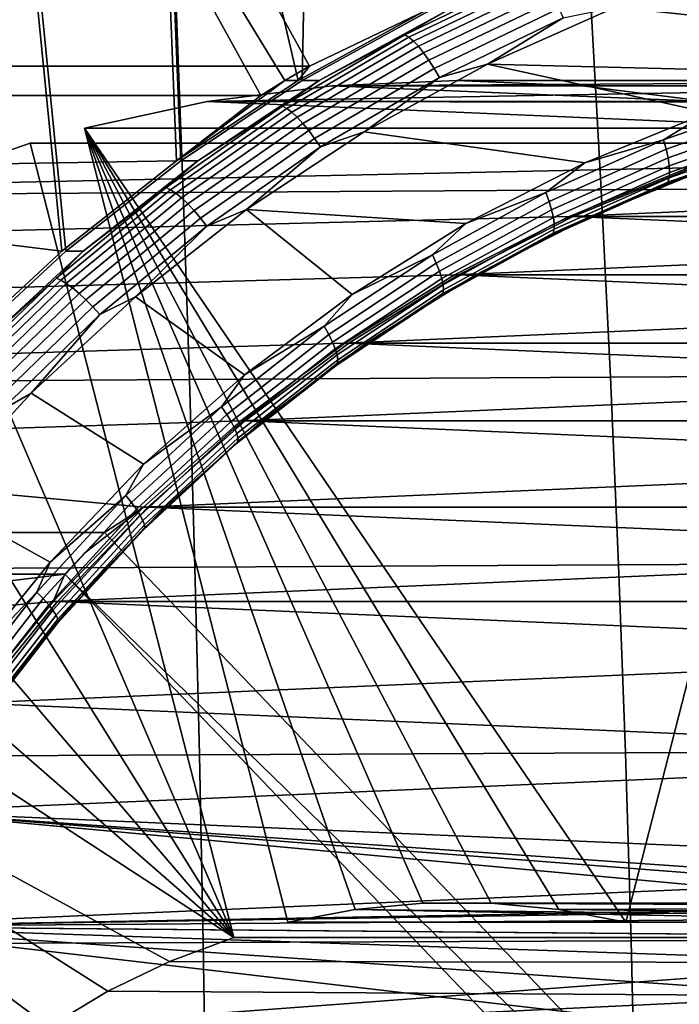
# Model space of a CAD drawing. Header units: metres. Extents: x -25 to 132, y -25 to 25.
# Tile 253 of 278: x 113.85 to 116.1, y 2.35 to 5.71. Entities that reach past the tile are written whole.
import ezdxf

# ---------------------------------------------------------------- set-up
doc = ezdxf.new("R2010")
doc.units = ezdxf.units.M
doc.layers.add('solid_12_061_071_XXX', color=7, linetype='CONTINUOUS')

msp = doc.modelspace()

# ---------------------------------------------------------------- linework, layer by layer
at = {"layer": 'solid_12_061_071_XXX'}
for points in [[(115.231308, 5.7369, 76.703476), (114.847404, 7.958972, 76.586105), (114.286942, 7.703272, 76.414757), (114.798309, 5.499261, 76.571098)], [(114.812355, 5.499261, 76.525154), (114.399048, 5.225958, 76.398788), (114.300995, 7.703272, 76.368813), (114.861458, 7.958972, 76.540161)], [(115.245354, 5.7369, 76.657532), (114.812355, 5.499261, 76.525154), (114.861458, 7.958972, 76.540161)], [(114.384995, 5.225958, 76.444733), (114.286942, 7.703272, 76.414757), (113.746368, 7.404517, 76.249489), (113.994019, 4.918732, 76.325203)], [(114.399048, 5.225958, 76.398788), (114.008064, 4.918732, 76.279259), (113.760422, 7.404517, 76.203545), (114.300995, 7.703272, 76.368813)], [(114.798309, 5.499261, 76.571098), (114.286942, 7.703272, 76.414757), (114.384995, 5.225958, 76.444733)], [(112.386497, 5.548579, 84.757332), (114.837074, 5.548579, 76.741852), (113.785042, 7.454011, 76.420212), (111.334465, 7.454011, 84.435692)], [(114.753876, 5.499261, 76.716415), (113.619408, 7.354011, 76.369568), (113.785042, 7.454011, 76.420212), (114.837074, 5.548579, 76.741852)], [(113.994019, 4.918732, 76.325203), (113.746368, 7.404517, 76.249489), (113.228661, 7.064354, 76.091209), (113.627968, 4.579625, 76.213287)], [(114.008064, 4.918732, 76.279259), (113.642021, 4.579625, 76.167343), (113.760422, 7.404517, 76.203545)], [(114.67144, 5.448579, 76.691208), (112.220856, 5.448579, 84.706688), (111.168823, 7.354011, 84.385048), (113.619408, 7.354011, 76.369568)], [(114.67144, 5.448579, 76.691208), (113.619408, 7.354011, 76.369568), (114.753876, 5.499261, 76.716415)], [(116.328568, 5.906962, 76.570427), (120.052048, 5.74997, 77.708809), (117.965569, 5.7, 77.070908), (115.879089, 5.74997, 76.433014)], [(115.161697, 5.655184, 76.386505), (115.594505, 5.863828, 76.518822), (115.607666, 5.855481, 76.487602), (115.175476, 5.647134, 76.355469)], [(115.303848, 5.73691, 76.466278), (115.594505, 5.863828, 76.518822), (115.161697, 5.655184, 76.386505)], [(115.175476, 5.647134, 76.355469), (115.607666, 5.855481, 76.487602), (115.622307, 5.841847, 76.459007), (115.191124, 5.633986, 76.327187)], [(115.191124, 5.633986, 76.327187), (115.622307, 5.841847, 76.459007), (115.637993, 5.823343, 76.433922), (115.208176, 5.61614, 76.302513)], [(115.208176, 5.61614, 76.302513), (115.637993, 5.823343, 76.433922), (115.654243, 5.800532, 76.413101), (115.226105, 5.594141, 76.282211)], [(115.226105, 5.594141, 76.282211), (115.654243, 5.800532, 76.413101), (115.670555, 5.774107, 76.397179), (115.24437, 5.568656, 76.266884)], [(115.24437, 5.568656, 76.266884), (115.670555, 5.774107, 76.397179), (115.68644, 5.744874, 76.38665), (115.262413, 5.540463, 76.257011)], [(115.795578, 5.764252, 100.078537), (115.83123, 5.127372, 100.121819), (117.257919, 5.135704, 100.437744), (117.210533, 5.772832, 100.393669)], [(112.386497, 5.548579, 84.757332), (112.802116, 5.769053, 84.884392), (115.231308, 5.7369, 76.703476), (114.837074, 5.548579, 76.741852)], [(112.974258, 5.74486, 99.418259), (112.986328, 5.108708, 99.458931), (114.407341, 5.118069, 99.795555), (114.383469, 5.754587, 99.753418)], [(114.383469, 5.754587, 99.753418), (114.407341, 5.118069, 99.795555), (115.83123, 5.127372, 100.121819), (115.795578, 5.764252, 100.078537)], [(114.837074, 5.548579, 76.741852), (115.231308, 5.7369, 76.703476), (114.798309, 5.499261, 76.571098)], [(114.812355, 5.499261, 76.525154), (115.245354, 5.7369, 76.657532), (115.303848, 5.73691, 76.466278), (114.870827, 5.499261, 76.333893)], [(114.870827, 5.499261, 76.333893), (115.303848, 5.73691, 76.466278), (115.161697, 5.655184, 76.386505)], [(115.262413, 5.540463, 76.257011), (115.68644, 5.744874, 76.38665), (115.701408, 5.713723, 76.381821), (115.279678, 5.51042, 76.252884)], [(115.879089, 5.74997, 76.433014), (117.067947, 5.622183, 76.796478), (116.626801, 5.52541, 76.661606), (115.443169, 5.555653, 76.299736)], [(115.701408, 5.713723, 76.381821), (115.879089, 5.74997, 76.433014), (115.443169, 5.555653, 76.299736)], [(115.879089, 5.74997, 76.433014), (117.965569, 5.7, 77.070908), (117.515244, 5.680514, 76.933235)], [(115.879089, 5.74997, 76.433014), (117.515244, 5.680514, 76.933235), (117.067947, 5.622183, 76.796478)], [(115.279678, 5.51042, 76.252884), (115.701408, 5.713723, 76.381821), (115.443169, 5.555653, 76.299736)], [(114.74588, 5.411674, 76.259377), (115.161697, 5.655184, 76.386505), (115.175476, 5.647134, 76.355469), (114.760246, 5.403971, 76.228516)], [(114.870827, 5.499261, 76.333893), (115.161697, 5.655184, 76.386505), (114.74588, 5.411674, 76.259377)], [(114.760246, 5.403971, 76.228516), (115.175476, 5.647134, 76.355469), (115.191124, 5.633986, 76.327187), (114.776863, 5.391389, 76.200531)], [(114.776863, 5.391389, 76.200531), (115.191124, 5.633986, 76.327187), (115.208176, 5.61614, 76.302513), (114.795227, 5.374311, 76.176262)], [(114.795227, 5.374311, 76.176262), (115.208176, 5.61614, 76.302513), (115.226105, 5.594141, 76.282211), (114.814774, 5.353259, 76.156448)], [(114.814774, 5.353259, 76.156448), (115.226105, 5.594141, 76.282211), (115.24437, 5.568656, 76.266884), (114.834915, 5.328872, 76.141701)], [(114.753876, 5.499261, 76.716415), (114.837074, 5.548579, 76.741852), (114.798309, 5.499261, 76.571098)], [(114.834915, 5.328872, 76.141701), (115.24437, 5.568656, 76.266884), (115.262413, 5.540463, 76.257011), (114.855026, 5.301893, 76.132462)], [(114.855026, 5.301893, 76.132462), (115.262413, 5.540463, 76.257011), (115.279678, 5.51042, 76.252884), (114.874504, 5.273144, 76.129013)], [(115.443169, 5.555653, 76.299736), (116.194855, 5.390872, 76.529549), (115.774994, 5.219466, 76.401184), (115.023674, 5.325294, 76.171478)], [(115.279678, 5.51042, 76.252884), (115.443169, 5.555653, 76.299736), (115.023674, 5.325294, 76.171478)], [(115.443169, 5.555653, 76.299736), (116.626801, 5.52541, 76.661606), (116.194855, 5.390872, 76.529549)], [(114.874504, 5.273144, 76.129013), (115.279678, 5.51042, 76.252884), (115.023674, 5.325294, 76.171478)], [(114.753876, 5.499261, 76.716415), (114.798309, 5.499261, 76.571098), (114.384995, 5.225958, 76.444733)], [(114.67144, 5.448579, 76.691208), (114.753876, 5.499261, 76.716415), (114.384995, 5.225958, 76.444733)], [(114.399048, 5.225958, 76.398788), (114.812355, 5.499261, 76.525154), (114.870827, 5.499261, 76.333893), (114.457504, 5.225947, 76.207527)], [(114.457504, 5.225947, 76.207527), (114.870827, 5.499261, 76.333893), (114.74588, 5.411674, 76.259377)], [(117.834572, 5.499998, 77.499374), (114.912949, 5.481876, 85.529739), (114.489082, 5.427619, 85.400154), (117.400215, 5.481212, 77.366577)], [(116.190056, 5.427619, 85.920197), (114.489082, 5.427619, 85.400154), (114.912949, 5.481876, 85.529739)], [(116.968872, 5.424989, 77.234703), (117.400215, 5.481212, 77.366577), (114.489082, 5.427619, 85.400154)], [(115.76619, 5.481876, 85.790604), (114.912949, 5.481876, 85.529739), (115.339569, 5.5, 85.660172)], [(117.834572, 5.499998, 77.499374), (115.339569, 5.5, 85.660172), (114.912949, 5.481876, 85.529739)], [(116.190056, 5.427619, 85.920197), (114.912949, 5.481876, 85.529739), (115.76619, 5.481876, 85.790604)], [(117.834572, 5.499998, 77.499374), (118.268936, 5.481212, 77.632172), (115.76619, 5.481876, 85.790604), (115.339569, 5.5, 85.660172)], [(118.700272, 5.424989, 77.764046), (116.190056, 5.427619, 85.920197), (115.76619, 5.481876, 85.790604), (118.268936, 5.481212, 77.632172)], [(111.830444, 5.182423, 84.587326), (112.220856, 5.448579, 84.706688), (114.67144, 5.448579, 76.691208), (114.384995, 5.225958, 76.444733)], [(116.194855, 5.390872, 76.529549), (116.457375, 5.441595, 76.612984), (116.043533, 5.29712, 76.486458)], [(116.463699, 5.409218, 76.624367), (116.052322, 5.265603, 76.498596), (116.043533, 5.29712, 76.486458), (116.457375, 5.441595, 76.612984)], [(114.489082, 5.427619, 85.400154), (114.070862, 5.337596, 85.272293), (116.521439, 5.337596, 77.256813), (116.968872, 5.424989, 77.234703)], [(115.915016, 2.632092, 85.836105), (114.070862, 5.337596, 85.272293), (114.489082, 5.427619, 85.400154), (116.608276, 5.337596, 86.048058)], [(114.349609, 5.1348, 76.138222), (114.74588, 5.411674, 76.259377), (114.760246, 5.403971, 76.228516), (114.364548, 5.127491, 76.107544)], [(114.457504, 5.225947, 76.207527), (114.74588, 5.411674, 76.259377), (114.349609, 5.1348, 76.138222)], [(114.364548, 5.127491, 76.107544), (114.760246, 5.403971, 76.228516), (114.776863, 5.391389, 76.200531), (114.382088, 5.115552, 76.079834)], [(116.608276, 5.337596, 86.048058), (114.489082, 5.427619, 85.400154), (116.190056, 5.427619, 85.920197)], [(116.467804, 5.378843, 76.641052), (116.058731, 5.236034, 76.515984), (116.052322, 5.265603, 76.498596), (116.463699, 5.409218, 76.624367)], [(114.382088, 5.115552, 76.079834), (114.776863, 5.391389, 76.200531), (114.795227, 5.374311, 76.176262), (114.401695, 5.099349, 76.055946)], [(114.401695, 5.099349, 76.055946), (114.795227, 5.374311, 76.176262), (114.814774, 5.353259, 76.156448), (114.422791, 5.079373, 76.036606)], [(115.774994, 5.219466, 76.401184), (116.194855, 5.390872, 76.529549), (116.043533, 5.29712, 76.486458)], [(116.469551, 5.351394, 76.662529), (116.062561, 5.209314, 76.538101), (116.058731, 5.236034, 76.515984), (116.467804, 5.378843, 76.641052)], [(114.764122, 2.632092, 85.484245), (117.214699, 2.632092, 77.468765), (116.521439, 5.337596, 77.256813), (114.070862, 5.337596, 85.272293)], [(115.686722, 2.675484, 85.766312), (114.070862, 5.337596, 85.272293), (115.915016, 2.632092, 85.836105)], [(115.455605, 2.69727, 85.695648), (114.070862, 5.337596, 85.272293), (115.686722, 2.675484, 85.766312)], [(115.223534, 2.69727, 85.624702), (114.070862, 5.337596, 85.272293), (115.455605, 2.69727, 85.695648)], [(114.992416, 2.675484, 85.554039), (114.070862, 5.337596, 85.272293), (115.223534, 2.69727, 85.624702)], [(114.764122, 2.632092, 85.484245), (114.070862, 5.337596, 85.272293), (114.992416, 2.675484, 85.554039)], [(114.422791, 5.079373, 76.036606), (114.814774, 5.353259, 76.156448), (114.834915, 5.328872, 76.141701), (114.44471, 5.056234, 76.0224)], [(118.365593, 2.632092, 77.820625), (115.915016, 2.632092, 85.836105), (116.608276, 5.337596, 86.048058), (119.058853, 5.337596, 78.032578)], [(116.468895, 5.327707, 76.688148), (116.063705, 5.186256, 76.56427), (116.062561, 5.209314, 76.538101), (116.469551, 5.351394, 76.662529)], [(114.44471, 5.056234, 76.0224), (114.834915, 5.328872, 76.141701), (114.855026, 5.301893, 76.132462), (114.466797, 5.030635, 76.013763)], [(114.466797, 5.030635, 76.013763), (114.855026, 5.301893, 76.132462), (114.874504, 5.273144, 76.129013), (114.48838, 5.003356, 76.010963)], [(115.023674, 5.325294, 76.171478), (115.774994, 5.219466, 76.401184), (115.370079, 5.012356, 76.27739), (114.62326, 5.060366, 76.049065)], [(114.874504, 5.273144, 76.129013), (115.023674, 5.325294, 76.171478), (114.62326, 5.060366, 76.049065)], [(116.46051, 5.294366, 76.748581), (116.057861, 5.1538, 76.625481), (116.062126, 5.167562, 76.593697), (116.465851, 5.308503, 76.717125)], [(116.465851, 5.308503, 76.717125), (116.062126, 5.167562, 76.593697), (116.063705, 5.186256, 76.56427), (116.468895, 5.327707, 76.688148)], [(116.126747, 5.201988, 76.977242), (116.336693, 5.285832, 77.200325), (113.886116, 5.285832, 85.215813), (113.480896, 5.145135, 85.091919)], [(114.579376, 2.580328, 85.427757), (113.480896, 5.145135, 85.091919), (113.886116, 5.285832, 85.215813)], [(117.029953, 2.580328, 77.412277), (114.579376, 2.580328, 85.427757), (113.886116, 5.285832, 85.215813), (116.336693, 5.285832, 77.200325)], [(114.48838, 5.003356, 76.010963), (114.874504, 5.273144, 76.129013), (114.62326, 5.060366, 76.049065)], [(115.774994, 5.219466, 76.401184), (116.043533, 5.29712, 76.486458), (115.642143, 5.118291, 76.363747)], [(116.052322, 5.265603, 76.498596), (115.65332, 5.087838, 76.37661), (115.642143, 5.118291, 76.363747), (116.043533, 5.29712, 76.486458)], [(116.453049, 5.285728, 76.781563), (116.051056, 5.145391, 76.658661), (116.057861, 5.1538, 76.625481), (116.46051, 5.294366, 76.748581)], [(116.19928, 5.201995, 76.740044), (116.051056, 5.145391, 76.658661), (116.453049, 5.285728, 76.781563)], [(116.058731, 5.236034, 76.515984), (115.661972, 5.059268, 76.394684), (115.65332, 5.087838, 76.37661), (116.052322, 5.265603, 76.498596)], [(116.062561, 5.209314, 76.538101), (115.667831, 5.03345, 76.417419), (115.661972, 5.059268, 76.394684), (116.058731, 5.236034, 76.515984)], [(111.830444, 5.182423, 84.587326), (114.384995, 5.225958, 76.444733), (113.994019, 4.918732, 76.325203)], [(116.126747, 5.201988, 76.977242), (113.480896, 5.145135, 85.091919), (113.087891, 4.970515, 84.971764), (115.721779, 5.036749, 76.853432)], [(114.008064, 4.918732, 76.279259), (114.399048, 5.225958, 76.398788), (114.457504, 5.225947, 76.207527), (114.066551, 4.918742, 76.087997)], [(114.066551, 4.918742, 76.087997), (114.457504, 5.225947, 76.207527), (114.349609, 5.1348, 76.138222)], [(115.370079, 5.012356, 76.27739), (115.774994, 5.219466, 76.401184), (115.642143, 5.118291, 76.363747)], [(116.063705, 5.186256, 76.56427), (115.670723, 5.01117, 76.444122), (115.667831, 5.03345, 76.417419), (116.062561, 5.209314, 76.538101)], [(115.721779, 5.036749, 76.853432), (119.947372, 5.036749, 78.145325), (119.542404, 5.201988, 78.021515)], [(115.721779, 5.036749, 76.853432), (119.542404, 5.201988, 78.021515), (116.126747, 5.201988, 76.977242)], [(116.140793, 5.201988, 76.931297), (115.735825, 5.036749, 76.807487), (115.794312, 5.036753, 76.616226), (116.19928, 5.201995, 76.740044)], [(115.735825, 5.036749, 76.807487), (116.140793, 5.201988, 76.931297), (119.961418, 5.036749, 78.09938)], [(116.19928, 5.201995, 76.740044), (115.794312, 5.036753, 76.616226), (116.051056, 5.145391, 76.658661)], [(111.830444, 5.182423, 84.587326), (113.994019, 4.918732, 76.325203), (113.627968, 4.579625, 76.213287), (111.46067, 4.885725, 84.474274)], [(116.057861, 5.1538, 76.625481), (115.667336, 4.97981, 76.506088), (115.670555, 4.993106, 76.473984), (116.062126, 5.167562, 76.593697)], [(116.062126, 5.167562, 76.593697), (115.670555, 4.993106, 76.473984), (115.670723, 5.01117, 76.444122), (116.063705, 5.186256, 76.56427)], [(114.579376, 2.580328, 85.427757), (113.087891, 4.970515, 84.971764), (113.480896, 5.145135, 85.091919)], [(113.975342, 4.826267, 76.023796), (114.349609, 5.1348, 76.138222), (114.364548, 5.127491, 76.107544), (113.990807, 4.819397, 75.993279)], [(114.066551, 4.918742, 76.087997), (114.349609, 5.1348, 76.138222), (113.975342, 4.826267, 76.023796)], [(116.051056, 5.145391, 76.658661), (115.661163, 4.971684, 76.539459), (115.667336, 4.97981, 76.506088), (116.057861, 5.1538, 76.625481)], [(115.794312, 5.036753, 76.616226), (115.661163, 4.971684, 76.539459), (116.051056, 5.145391, 76.658661)], [(115.83123, 5.127372, 100.121819), (115.86277, 4.48916, 100.160072), (117.299835, 4.496985, 100.476715), (117.257919, 5.135704, 100.437744)], [(112.986328, 5.108708, 99.458931), (112.997025, 4.471754, 99.494865), (114.428482, 4.480482, 99.832794), (114.407341, 5.118069, 99.795555)], [(113.990807, 4.819397, 75.993279), (114.364548, 5.127491, 76.107544), (114.382088, 5.115552, 76.079834), (114.009216, 4.808177, 75.965836)], [(114.009216, 4.808177, 75.965836), (114.382088, 5.115552, 76.079834), (114.401695, 5.099349, 76.055946), (114.030014, 4.792946, 75.942314)], [(114.030014, 4.792946, 75.942314), (114.401695, 5.099349, 76.055946), (114.422791, 5.079373, 76.036606), (114.052559, 4.774171, 75.923416)], [(114.407341, 5.118069, 99.795555), (114.428482, 4.480482, 99.832794), (115.86277, 4.48916, 100.160072), (115.83123, 5.127372, 100.121819)], [(115.370079, 5.012356, 76.27739), (115.642143, 5.118291, 76.363747), (115.255821, 4.906268, 76.245636)], [(115.65332, 5.087838, 76.37661), (115.269295, 4.877077, 76.259201), (115.255821, 4.906268, 76.245636), (115.642143, 5.118291, 76.363747)], [(114.052559, 4.774171, 75.923416), (114.422791, 5.079373, 76.036606), (114.44471, 5.056234, 76.0224), (114.076164, 4.752422, 75.909729)], [(115.661972, 5.059268, 76.394684), (115.280098, 4.84969, 76.277939), (115.269295, 4.877077, 76.259201), (115.65332, 5.087838, 76.37661)], [(115.721779, 5.036749, 76.853432), (113.087891, 4.970515, 84.971764), (112.709763, 4.763157, 84.856163), (115.331268, 4.837116, 76.734039)], [(114.076164, 4.752422, 75.909729), (114.44471, 5.056234, 76.0224), (114.466797, 5.030635, 76.013763), (114.100121, 4.728362, 75.901665)], [(114.62326, 5.060366, 76.049065), (114.982918, 4.770981, 76.159027), (114.616203, 4.497013, 76.046906), (114.244507, 4.762555, 75.933266)], [(114.48838, 5.003356, 76.010963), (114.62326, 5.060366, 76.049065), (114.244507, 4.762555, 75.933266)], [(114.62326, 5.060366, 76.049065), (115.370079, 5.012356, 76.27739), (114.982918, 4.770981, 76.159027)], [(115.667831, 5.03345, 76.417419), (115.28791, 4.824941, 76.30127), (115.280098, 4.84969, 76.277939), (115.661972, 5.059268, 76.394684)], [(115.670723, 5.01117, 76.444122), (115.29248, 4.803584, 76.328484), (115.28791, 4.824941, 76.30127), (115.667831, 5.03345, 76.417419)], [(115.331268, 4.837116, 76.734039), (120.337883, 4.837116, 78.264717), (119.947372, 5.036749, 78.145325)], [(115.331268, 4.837116, 76.734039), (119.947372, 5.036749, 78.145325), (115.721779, 5.036749, 76.853432)], [(115.735825, 5.036749, 76.807487), (115.345314, 4.837116, 76.688095), (115.403763, 4.837106, 76.496826), (115.794312, 5.036753, 76.616226)], [(115.345314, 4.837116, 76.688095), (115.735825, 5.036749, 76.807487), (120.351929, 4.837116, 78.218773)], [(115.794312, 5.036753, 76.616226), (115.403763, 4.837106, 76.496826), (115.661163, 4.971684, 76.539459)], [(115.735825, 5.036749, 76.807487), (119.961418, 5.036749, 78.09938), (120.351929, 4.837116, 78.218773)], [(114.100121, 4.728362, 75.901665), (114.466797, 5.030635, 76.013763), (114.48838, 5.003356, 76.010963), (114.123695, 4.702723, 75.89946)], [(114.123695, 4.702723, 75.89946), (114.48838, 5.003356, 76.010963), (114.244507, 4.762555, 75.933266)], [(114.982918, 4.770981, 76.159027), (115.370079, 5.012356, 76.27739), (115.255821, 4.906268, 76.245636)], [(115.670555, 4.993106, 76.473984), (115.293678, 4.786269, 76.358757), (115.29248, 4.803584, 76.328484), (115.670723, 5.01117, 76.444122)], [(114.579376, 2.580328, 85.427757), (112.709763, 4.763157, 84.856163), (113.087891, 4.970515, 84.971764)], [(115.661163, 4.971684, 76.539459), (115.285912, 4.765735, 76.424728), (115.291466, 4.773523, 76.391167), (115.667336, 4.97981, 76.506088)], [(115.403763, 4.837106, 76.496826), (115.285912, 4.765735, 76.424728), (115.661163, 4.971684, 76.539459)], [(115.667336, 4.97981, 76.506088), (115.291466, 4.773523, 76.391167), (115.293678, 4.786269, 76.358757), (115.670555, 4.993106, 76.473984)], [(113.642021, 4.579625, 76.167343), (114.008064, 4.918732, 76.279259), (114.066551, 4.918742, 76.087997), (113.7005, 4.579636, 75.976089)], [(113.7005, 4.579636, 75.976089), (114.066551, 4.918742, 76.087997), (113.975342, 4.826267, 76.023796)], [(114.982918, 4.770981, 76.159027), (115.255821, 4.906268, 76.245636), (114.887062, 4.662426, 76.132896)], [(115.269295, 4.877077, 76.259201), (114.902733, 4.634686, 76.147133), (114.887062, 4.662426, 76.132896), (115.255821, 4.906268, 76.245636)], [(115.280098, 4.84969, 76.277939), (114.915596, 4.60866, 76.166496), (114.902733, 4.634686, 76.147133), (115.269295, 4.877077, 76.259201)], [(115.331268, 4.837116, 76.734039), (112.709763, 4.763157, 84.856163), (112.348953, 4.524403, 84.74585), (114.957802, 4.604412, 76.619858)], [(115.28791, 4.824941, 76.30127), (114.925262, 4.585141, 76.190399), (114.915596, 4.60866, 76.166496), (115.280098, 4.84969, 76.277939)], [(114.957802, 4.604412, 76.619858), (120.711349, 4.604412, 78.378891), (120.337883, 4.837116, 78.264717)], [(114.957802, 4.604412, 76.619858), (120.337883, 4.837116, 78.264717), (115.331268, 4.837116, 76.734039)], [(115.345314, 4.837116, 76.688095), (114.971848, 4.604412, 76.573914), (115.030327, 4.604415, 76.382652), (115.403763, 4.837106, 76.496826)], [(114.971848, 4.604412, 76.573914), (115.345314, 4.837116, 76.688095), (120.725395, 4.604412, 78.332947)], [(115.403763, 4.837106, 76.496826), (115.030327, 4.604415, 76.382652), (115.285912, 4.765735, 76.424728)], [(115.345314, 4.837116, 76.688095), (120.351929, 4.837116, 78.218773), (120.725395, 4.604412, 78.332947)], [(113.625374, 4.487979, 75.916801), (113.975342, 4.826267, 76.023796), (113.990807, 4.819397, 75.993279), (113.641335, 4.481591, 75.886436)], [(113.7005, 4.579636, 75.976089), (113.975342, 4.826267, 76.023796), (113.625374, 4.487979, 75.916801)], [(113.641335, 4.481591, 75.886436), (113.990807, 4.819397, 75.993279), (114.009216, 4.808177, 75.965836), (113.660561, 4.471157, 75.859245)], [(113.660561, 4.471157, 75.859245), (114.009216, 4.808177, 75.965836), (114.030014, 4.792946, 75.942314), (113.682465, 4.456994, 75.836052)], [(115.29248, 4.803584, 76.328484), (114.931442, 4.564846, 76.218102), (114.925262, 4.585141, 76.190399), (115.28791, 4.824941, 76.30127)], [(115.293678, 4.786269, 76.358757), (114.933945, 4.548391, 76.248779), (114.931442, 4.564846, 76.218102), (115.29248, 4.803584, 76.328484)], [(113.682465, 4.456994, 75.836052), (114.030014, 4.792946, 75.942314), (114.052559, 4.774171, 75.923416), (113.706367, 4.439535, 75.817574)], [(113.706367, 4.439535, 75.817574), (114.052559, 4.774171, 75.923416), (114.076164, 4.752422, 75.909729), (113.731552, 4.419311, 75.804367)], [(114.616203, 4.497013, 76.046906), (114.982918, 4.770981, 76.159027), (114.887062, 4.662426, 76.132896)], [(115.285912, 4.765735, 76.424728), (114.927711, 4.528877, 76.315216), (114.932686, 4.536279, 76.281479), (115.291466, 4.773523, 76.391167)], [(115.030327, 4.604415, 76.382652), (114.927711, 4.528877, 76.315216), (115.285912, 4.765735, 76.424728)], [(115.291466, 4.773523, 76.391167), (114.932686, 4.536279, 76.281479), (114.933945, 4.548391, 76.248779), (115.293678, 4.786269, 76.358757)], [(114.579376, 2.580328, 85.427757), (112.348953, 4.524403, 84.74585), (112.709763, 4.763157, 84.856163)], [(113.731552, 4.419311, 75.804367), (114.076164, 4.752422, 75.909729), (114.100121, 4.728362, 75.901665), (113.757256, 4.396936, 75.796837)], [(114.244507, 4.762555, 75.933266), (114.616203, 4.497013, 76.046906), (114.272346, 4.192268, 75.94178), (113.889908, 4.433826, 75.82486)], [(114.123695, 4.702723, 75.89946), (114.244507, 4.762555, 75.933266), (113.889908, 4.433826, 75.82486)], [(113.757256, 4.396936, 75.796837), (114.100121, 4.728362, 75.901665), (114.123695, 4.702723, 75.89946), (113.782684, 4.373094, 75.795204)], [(113.782684, 4.373094, 75.795204), (114.123695, 4.702723, 75.89946), (113.889908, 4.433826, 75.82486)], [(114.616203, 4.497013, 76.046906), (114.887062, 4.662426, 76.132896), (114.538269, 4.388347, 76.026253)], [(114.902733, 4.634686, 76.147133), (114.556015, 4.362237, 76.04113), (114.538269, 4.388347, 76.026253), (114.887062, 4.662426, 76.132896)], [(114.915596, 4.60866, 76.166496), (114.570824, 4.337741, 76.061089), (114.556015, 4.362237, 76.04113), (114.902733, 4.634686, 76.147133)], [(114.957802, 4.604412, 76.619858), (112.348953, 4.524403, 84.74585), (112.007812, 4.255795, 84.641556), (114.603996, 4.340258, 76.511688)], [(114.925262, 4.585141, 76.190399), (114.582253, 4.315605, 76.085526), (114.570824, 4.337741, 76.061089), (114.915596, 4.60866, 76.166496)], [(114.603996, 4.340258, 76.511688), (121.065155, 4.340258, 78.487061), (120.711349, 4.604412, 78.378891)], [(114.603996, 4.340258, 76.511688), (120.711349, 4.604412, 78.378891), (114.957802, 4.604412, 76.619858)], [(114.971848, 4.604412, 76.573914), (114.618042, 4.340258, 76.465744), (114.676537, 4.340273, 76.27449), (115.030327, 4.604415, 76.382652)], [(114.618042, 4.340258, 76.465744), (114.971848, 4.604412, 76.573914), (121.079201, 4.340258, 78.441116)], [(115.030327, 4.604415, 76.382652), (114.676537, 4.340273, 76.27449), (114.927711, 4.528877, 76.315216)], [(114.971848, 4.604412, 76.573914), (120.725395, 4.604412, 78.332947), (121.079201, 4.340258, 78.441116)], [(114.931442, 4.564846, 76.218102), (114.589951, 4.296503, 76.113701), (114.582253, 4.315605, 76.085526), (114.925262, 4.585141, 76.190399)], [(114.933945, 4.548391, 76.248779), (114.593681, 4.281015, 76.144745), (114.589951, 4.296503, 76.113701), (114.931442, 4.564846, 76.218102)], [(114.927711, 4.528877, 76.315216), (114.588913, 4.262648, 76.211632), (114.59333, 4.269615, 76.177727), (114.932686, 4.536279, 76.281479)], [(114.676537, 4.340273, 76.27449), (114.588913, 4.262648, 76.211632), (114.927711, 4.528877, 76.315216)], [(114.932686, 4.536279, 76.281479), (114.59333, 4.269615, 76.177727), (114.593681, 4.281015, 76.144745), (114.933945, 4.548391, 76.248779)], [(114.579376, 2.580328, 85.427757), (112.007812, 4.255795, 84.641556), (112.348953, 4.524403, 84.74585)], [(114.272346, 4.192268, 75.94178), (114.616203, 4.497013, 76.046906), (114.538269, 4.388347, 76.026253)], [(115.86277, 4.48916, 100.160072), (115.890198, 3.849802, 100.193283), (117.336258, 3.856899, 100.510551), (117.299835, 4.496985, 100.476715)], [(112.997025, 4.471754, 99.494865), (113.006348, 3.834109, 99.526054), (114.446861, 3.841976, 99.86512), (114.428482, 4.480482, 99.832794)], [(114.428482, 4.480482, 99.832794), (114.446861, 3.841976, 99.86512), (115.890198, 3.849802, 100.193283), (115.86277, 4.48916, 100.160072)], [(113.889908, 4.433826, 75.82486), (114.272346, 4.192268, 75.94178), (113.953735, 3.858857, 75.844368), (113.561813, 4.076361, 75.724548)], [(113.782684, 4.373094, 75.795204), (113.889908, 4.433826, 75.82486), (113.561813, 4.076361, 75.724548)], [(114.272346, 4.192268, 75.94178), (114.538269, 4.388347, 76.026253), (114.211693, 4.085807, 75.926414)], [(114.556015, 4.362237, 76.04113), (114.231377, 4.061497, 75.941879), (114.211693, 4.085807, 75.926414), (114.538269, 4.388347, 76.026253)], [(114.570824, 4.337741, 76.061089), (114.248016, 4.03869, 75.962395), (114.231377, 4.061497, 75.941879), (114.556015, 4.362237, 76.04113)], [(114.272308, 4.046494, 76.410286), (114.603996, 4.340258, 76.511688), (112.007812, 4.255795, 84.641556)], [(114.582253, 4.315605, 76.085526), (114.261093, 4.01808, 75.987335), (114.248016, 4.03869, 75.962395), (114.570824, 4.337741, 76.061089)], [(114.272308, 4.046494, 76.410286), (121.396843, 4.046494, 78.58847), (121.065155, 4.340258, 78.487061)], [(114.272308, 4.046494, 76.410286), (121.065155, 4.340258, 78.487061), (114.603996, 4.340258, 76.511688)], [(114.618042, 4.340258, 76.465744), (114.286354, 4.046494, 76.364334), (114.34481, 4.046482, 76.173073), (114.676537, 4.340273, 76.27449)], [(114.286354, 4.046494, 76.364334), (114.618042, 4.340258, 76.465744), (121.410889, 4.046494, 78.542526)], [(114.676537, 4.340273, 76.27449), (114.34481, 4.046482, 76.173073), (114.588913, 4.262648, 76.211632)], [(114.618042, 4.340258, 76.465744), (121.079201, 4.340258, 78.441116), (121.410889, 4.046494, 78.542526)], [(114.589951, 4.296503, 76.113701), (114.27021, 4.000295, 76.015945), (114.261093, 4.01808, 75.987335), (114.582253, 4.315605, 76.085526)], [(114.593681, 4.281015, 76.144745), (114.275093, 3.985875, 76.047348), (114.27021, 4.000295, 76.015945), (114.589951, 4.296503, 76.113701)], [(114.588913, 4.262648, 76.211632), (114.27169, 3.968774, 76.114655), (114.275589, 3.975261, 76.080582), (114.59333, 4.269615, 76.177727)], [(114.34481, 4.046482, 76.173073), (114.27169, 3.968774, 76.114655), (114.588913, 4.262648, 76.211632)], [(114.59333, 4.269615, 76.177727), (114.275589, 3.975261, 76.080582), (114.275093, 3.985875, 76.047348), (114.593681, 4.281015, 76.144745)], [(112.007812, 4.255795, 84.641556), (111.688652, 3.959155, 84.543976), (114.139229, 3.959155, 76.528496), (114.272308, 4.046494, 76.410286)], [(114.360931, 2.498548, 85.360977), (111.688652, 3.959155, 84.543976), (112.007812, 4.255795, 84.641556), (114.579376, 2.580328, 85.427757)], [(113.953735, 3.858857, 75.844368), (114.272346, 4.192268, 75.94178), (114.211693, 4.085807, 75.926414)], [(113.561813, 4.076361, 75.724548), (113.953735, 3.858857, 75.844368), (113.662575, 3.49908, 75.755356), (113.262306, 3.692445, 75.63298)], [(113.953735, 3.858857, 75.844368), (114.211693, 4.085807, 75.926414), (113.909454, 3.756769, 75.834007)], [(114.231377, 4.061497, 75.941879), (113.930939, 3.734417, 75.850029), (113.909454, 3.756769, 75.834007), (114.211693, 4.085807, 75.926414)], [(114.248016, 4.03869, 75.962395), (113.949265, 3.713447, 75.871056), (113.930939, 3.734417, 75.850029), (114.231377, 4.061497, 75.941879)], [(114.261093, 4.01808, 75.987335), (113.963867, 3.694497, 75.896469), (113.949265, 3.713447, 75.871056), (114.248016, 4.03869, 75.962395)], [(113.964912, 3.725056, 76.316307), (114.272308, 4.046494, 76.410286), (114.070992, 3.889087, 76.507637), (114.00399, 3.817734, 76.487152)], [(113.964912, 3.725056, 76.316307), (121.704231, 3.725056, 78.682449), (121.396843, 4.046494, 78.58847)], [(113.964912, 3.725056, 76.316307), (121.396843, 4.046494, 78.58847), (114.272308, 4.046494, 76.410286)], [(114.286354, 4.046494, 76.364334), (113.978958, 3.725056, 76.270355), (114.03743, 3.725049, 76.079094), (114.34481, 4.046482, 76.173073)], [(113.978958, 3.725056, 76.270355), (114.286354, 4.046494, 76.364334), (121.718285, 3.725056, 78.636505)], [(114.34481, 4.046482, 76.173073), (114.03743, 3.725049, 76.079094), (114.27169, 3.968774, 76.114655)], [(114.272308, 4.046494, 76.410286), (114.139229, 3.959155, 76.528496), (114.070992, 3.889087, 76.507637)], [(114.286354, 4.046494, 76.364334), (121.410889, 4.046494, 78.542526), (121.718285, 3.725056, 78.636505)], [(114.27021, 4.000295, 76.015945), (113.974297, 3.678143, 75.925476), (113.963867, 3.694497, 75.896469), (114.261093, 4.01808, 75.987335)], [(114.275093, 3.985875, 76.047348), (113.980247, 3.664885, 75.957199), (113.974297, 3.678143, 75.925476), (114.27021, 4.000295, 76.015945)], [(113.58268, 1.978589, 85.123039), (116.033257, 1.978589, 77.107559), (114.139229, 3.959155, 76.528496), (111.688652, 3.959155, 84.543976)], [(114.150352, 2.396574, 85.296593), (111.688652, 3.959155, 84.543976), (114.360931, 2.498548, 85.360977)], [(113.949371, 2.275235, 85.235146), (111.688652, 3.959155, 84.543976), (114.150352, 2.396574, 85.296593)], [(113.759628, 2.135525, 85.177139), (111.688652, 3.959155, 84.543976), (113.949371, 2.275235, 85.235146)], [(114.27169, 3.968774, 76.114655), (113.978111, 3.649161, 76.024895), (113.981529, 3.655125, 75.990685), (114.275589, 3.975261, 76.080582)], [(114.03743, 3.725049, 76.079094), (113.978111, 3.649161, 76.024895), (114.27169, 3.968774, 76.114655)], [(114.275589, 3.975261, 76.080582), (113.981529, 3.655125, 75.990685), (113.980247, 3.664885, 75.957199), (114.275093, 3.985875, 76.047348)], [(114.139229, 3.959155, 76.528496), (114.00399, 3.817734, 76.487152), (114.070992, 3.889087, 76.507637)], [(115.964378, 1.909188, 77.086502), (114.00399, 3.817734, 76.487152), (114.139229, 3.959155, 76.528496), (116.033257, 1.978589, 77.107559)], [(113.662575, 3.49908, 75.755356), (113.953735, 3.858857, 75.844368), (113.909454, 3.756769, 75.834007)], [(113.006348, 3.834109, 99.526054), (113.014275, 3.195885, 99.552475), (114.462479, 3.202699, 99.892517), (114.446861, 3.841976, 99.86512)], [(114.446861, 3.841976, 99.86512), (114.462479, 3.202699, 99.892517), (115.913467, 3.209483, 100.221443), (115.890198, 3.849802, 100.193283)], [(115.890198, 3.849802, 100.193283), (115.913467, 3.209483, 100.221443), (117.367165, 3.215664, 100.539238), (117.336258, 3.856899, 100.510551)], [(114.00399, 3.817734, 76.487152), (111.553413, 3.817734, 84.502632), (111.26976, 3.484027, 84.415909)], [(113.964912, 3.725056, 76.316307), (114.00399, 3.817734, 76.487152), (111.26976, 3.484027, 84.415909)], [(115.89801, 1.837168, 77.066208), (113.447433, 1.837168, 85.081688), (111.553413, 3.817734, 84.502632), (114.00399, 3.817734, 76.487152)], [(115.89801, 1.837168, 77.066208), (114.00399, 3.817734, 76.487152), (115.964378, 1.909188, 77.086502)], [(113.964912, 3.725056, 76.316307), (111.26976, 3.484027, 84.415909), (111.012901, 3.127321, 84.337379), (113.683945, 3.378154, 76.2304)], [(113.431343, 3.00821, 76.153175), (121.985207, 3.378154, 78.768356), (121.704231, 3.725056, 78.682449), (113.683945, 3.378154, 76.2304)], [(113.662575, 3.49908, 75.755356), (113.909454, 3.756769, 75.834007), (113.633522, 3.403367, 75.749649)], [(113.930939, 3.734417, 75.850029), (113.656647, 3.383118, 75.766167), (113.633522, 3.403367, 75.749649), (113.909454, 3.756769, 75.834007)], [(113.949265, 3.713447, 75.871056), (113.676514, 3.36412, 75.787666), (113.656647, 3.383118, 75.766167), (113.930939, 3.734417, 75.850029)], [(113.683945, 3.378154, 76.2304), (121.704231, 3.725056, 78.682449), (113.964912, 3.725056, 76.316307)], [(113.978958, 3.725056, 76.270355), (113.69799, 3.378154, 76.184456), (113.75647, 3.37817, 75.993202), (114.03743, 3.725049, 76.079094)], [(113.978958, 3.725056, 76.270355), (121.999252, 3.378154, 78.722412), (122.251846, 3.00821, 78.799637), (113.69799, 3.378154, 76.184456)], [(114.03743, 3.725049, 76.079094), (113.75647, 3.37817, 75.993202), (113.978111, 3.649161, 76.024895)], [(113.978958, 3.725056, 76.270355), (121.718285, 3.725056, 78.636505), (121.999252, 3.378154, 78.722412)], [(113.963867, 3.694497, 75.896469), (113.692505, 3.346953, 75.813499), (113.676514, 3.36412, 75.787666), (113.949265, 3.713447, 75.871056)], [(113.974297, 3.678143, 75.925476), (113.70414, 3.332138, 75.84288), (113.692505, 3.346953, 75.813499), (113.963867, 3.694497, 75.896469)], [(113.980247, 3.664885, 75.957199), (113.71106, 3.320127, 75.874901), (113.70414, 3.332138, 75.84288), (113.974297, 3.678143, 75.925476)], [(113.981529, 3.655125, 75.990685), (113.713058, 3.311285, 75.9086), (113.71106, 3.320127, 75.874901), (113.980247, 3.664885, 75.957199)], [(113.978111, 3.649161, 76.024895), (113.710075, 3.305882, 75.942947), (113.713058, 3.311285, 75.9086), (113.981529, 3.655125, 75.990685)], [(113.75647, 3.37817, 75.993202), (113.710075, 3.305882, 75.942947), (113.978111, 3.649161, 76.024895)], [(113.208839, 2.61773, 76.085144), (122.237801, 3.00821, 78.845581), (121.985207, 3.378154, 78.768356), (113.431343, 3.00821, 76.153175)], [(113.69799, 3.378154, 76.184456), (122.251846, 3.00821, 78.799637), (122.474358, 2.61773, 78.867661), (113.445396, 3.00821, 76.107231)], [(113.014275, 3.195885, 99.552475), (113.020805, 2.557195, 99.57412), (114.475311, 2.562802, 99.91497), (114.462479, 3.202699, 99.892517)], [(114.462479, 3.202699, 99.892517), (114.475311, 2.562802, 99.91497), (115.932579, 2.568391, 100.244522), (115.913467, 3.209483, 100.221443)], [(115.913467, 3.209483, 100.221443), (115.932579, 2.568391, 100.244522), (117.392517, 2.573502, 100.562759), (117.367165, 3.215664, 100.539238)], [(117.834572, 2.699998, 77.499374), (122.237801, 3.00821, 78.845581), (113.208839, 2.61773, 76.085144)], [(117.099113, 2.583741, 77.224281), (113.222885, 2.61773, 76.0392), (113.445396, 3.00821, 76.107231), (117.344902, 2.648122, 77.299431)], [(117.848618, 2.699998, 77.45343), (113.445396, 3.00821, 76.107231), (122.474358, 2.61773, 78.867661)], [(117.59552, 2.686996, 77.376053), (117.344902, 2.648122, 77.299431), (113.445396, 3.00821, 76.107231)], [(117.848618, 2.699998, 77.45343), (117.59552, 2.686996, 77.376053), (113.445396, 3.00821, 76.107231)], [(117.834572, 2.699998, 77.499374), (113.208839, 2.61773, 76.085144), (117.581474, 2.686996, 77.421997)], [(117.581474, 2.686996, 77.421997), (113.208839, 2.61773, 76.085144), (117.330856, 2.648122, 77.345375)], [(115.223534, 2.69727, 85.624702), (117.581474, 2.686996, 77.421997), (117.330856, 2.648122, 77.345375), (114.992416, 2.675484, 85.554039)], [(115.455605, 2.69727, 85.695648), (117.834572, 2.699998, 77.499374), (117.581474, 2.686996, 77.421997), (115.223534, 2.69727, 85.624702)], [(115.686722, 2.675484, 85.766312), (118.087677, 2.686996, 77.576759), (117.834572, 2.699998, 77.499374), (115.455605, 2.69727, 85.695648)], [(115.686722, 2.675484, 85.766312), (118.338295, 2.648122, 77.653381), (118.087677, 2.686996, 77.576759)], [(117.214699, 2.632092, 77.468765), (114.764122, 2.632092, 85.484245), (114.992416, 2.675484, 85.554039)], [(117.214699, 2.632092, 77.468765), (114.992416, 2.675484, 85.554039), (117.330856, 2.648122, 77.345375)], [(115.686722, 2.675484, 85.766312), (115.915016, 2.632092, 85.836105), (118.365593, 2.632092, 77.820625), (118.338295, 2.648122, 77.653381)], [(116.846466, 2.494468, 77.197281), (117.085068, 2.583741, 77.270233), (113.208839, 2.61773, 76.085144), (113.017906, 2.209318, 76.026772)], [(116.210609, 2.087129, 76.952644), (113.031952, 2.209318, 75.980827), (113.222885, 2.61773, 76.0392), (116.414139, 2.244978, 77.01487)], [(117.330856, 2.648122, 77.345375), (113.208839, 2.61773, 76.085144), (117.085068, 2.583741, 77.270233)], [(116.631454, 2.381181, 77.081306), (116.414139, 2.244978, 77.01487), (113.222885, 2.61773, 76.0392)], [(116.860512, 2.494468, 77.151337), (116.631454, 2.381181, 77.081306), (113.222885, 2.61773, 76.0392)], [(117.099113, 2.583741, 77.224281), (116.860512, 2.494468, 77.151337), (113.222885, 2.61773, 76.0392)], [(113.020805, 2.557195, 99.57412), (113.025925, 1.918149, 99.590981), (114.485344, 1.922434, 99.932465), (114.475311, 2.562802, 99.91497)], [(114.360931, 2.498548, 85.360977), (114.579376, 2.580328, 85.427757), (117.029953, 2.580328, 77.412277), (116.846466, 2.494468, 77.197281)], [(114.475311, 2.562802, 99.91497), (114.485344, 1.922434, 99.932465), (115.947502, 1.926711, 100.262512), (115.932579, 2.568391, 100.244522)], [(115.932579, 2.568391, 100.244522), (115.947502, 1.926711, 100.262512), (117.412292, 1.930633, 100.581093), (117.392517, 2.573502, 100.562759)], [(116.846466, 2.494468, 77.197281), (113.017906, 2.209318, 76.026772), (116.617409, 2.381181, 77.127251)], [(114.360931, 2.498548, 85.360977), (116.846466, 2.494468, 77.197281), (116.617409, 2.381181, 77.127251), (114.150352, 2.396574, 85.296593)], [(114.150352, 2.396574, 85.296593), (116.617409, 2.381181, 77.127251), (116.400093, 2.244978, 77.060814), (113.949371, 2.275235, 85.235146)], [(116.617409, 2.381181, 77.127251), (113.017906, 2.209318, 76.026772), (116.400093, 2.244978, 77.060814)]]:
    msp.add_3dface(points, dxfattribs=at)

doc.saveas('drawing.dxf')
